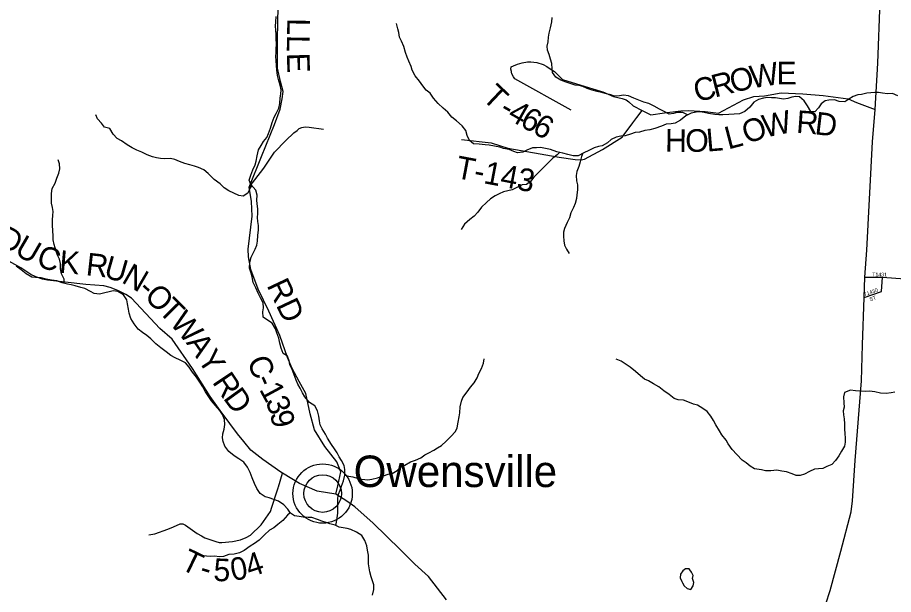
# Model space of a CAD drawing. Extents: x 1624196 to 2029251, y 146837 to 440034.
# Drawn here: x 1810588 to 1822196, y 309112 to 316754 of the extents above; entities that cross this region are included whole.
import ezdxf

# ---------------------------------------------------------------- set-up
doc = ezdxf.new("R2010")
doc.units = 0
for name, color, linetype in [('GM_X_County_Road', 7, 'Continuous'), ('GM_X_County_Road_Text', 7, 'Continuous'), ('GM_X_Minor_Lake', 7, 'Continuous'), ('GM_X_Minor_River', 7, 'Continuous'), ('GM_X_State_Route', 7, 'Continuous'), ('GM_X_Township_Road', 7, 'Continuous'), ('GM_X_Township_Road_Text', 7, 'Continuous'), ('GM_X_Township_Subdivision', 7, 'Continuous'), ('GM_X_Township_Subdivision_Text', 7, 'Continuous'), ('GM_X_Unincorporated', 7, 'Continuous'), ('GM_X_Unincorporated_Location', 7, 'Continuous'), ('GM_X_Unincorporated_Text', 7, 'Continuous')]:
    doc.layers.add(name, color=color, linetype=linetype)

msp = doc.modelspace()

# ---------------------------------------------------------------- linework, layer by layer
at = {"layer": 'GM_X_County_Road'}
for points in [[(1814805, 310443), (1814832, 310552), (1814874, 310737), (1814821, 310871), (1814660, 311073), (1814523, 311292), (1814465, 311503), (1814410, 311775), (1814320, 311933), (1814227, 312105), (1814166, 312251), (1814062, 312541), (1813920, 312863), (1813775, 313157), (1813678, 313417), (1813648, 313584), (1813643, 313684), (1813695, 314124), (1813689, 314317), (1813656, 314509), (1813822, 314915), (1813991, 315339), (1814069, 315542), (1814096, 315675), (1814107, 315774), (1814074, 315906), (1814032, 316084), (1814031, 316426), (1814036, 316725), (1814045, 317002)], [(1816274, 309042), (1816034, 309349), (1815853, 309516), (1815658, 309709), (1815299, 310057), (1815058, 310273), (1814950, 310348), (1814805, 310443), (1814557, 310479), (1814323, 310583), (1814097, 310719), (1814076, 310731), (1813839, 310898), (1813681, 311025), (1813587, 311140), (1813504, 311238), (1813400, 311377), (1813274, 311551), (1813139, 311736), (1812908, 312105), (1812639, 312492), (1812475, 312633), (1812099, 313037), (1812024, 313084), (1811919, 313138), (1811814, 313179), (1811733, 313198), (1811492, 313220), (1810987, 313277), (1810918, 313290), (1810832, 313319), (1810765, 313351), (1810631, 313440), (1810350, 313592)]]:
    msp.add_lwpolyline(points, dxfattribs=at)
at = {"layer": 'GM_X_Minor_Lake'}
for points in [[(1819499, 309439), (1819487, 309454), (1819441, 309451), (1819402, 309427), (1819372, 309383), (1819368, 309332), (1819391, 309284), (1819401, 309268)], [(1819401, 309268), (1819423, 309226), (1819463, 309192), (1819509, 309177), (1819542, 309227), (1819550, 309269), (1819534, 309322), (1819539, 309364), (1819521, 309410), (1819499, 309439)]]:
    msp.add_lwpolyline(points, dxfattribs=at)
at = {"layer": 'GM_X_Minor_River'}
for points in [[(1814010, 316238), (1814014, 316290), (1814016, 316340), (1814019, 316399), (1814017, 316471), (1814013, 316531), (1814010, 316587), (1814006, 316640), (1814009, 316696), (1814013, 316766)], [(1817283, 314972), (1817215, 314963), (1817165, 314979), (1817101, 315005), (1817028, 315020), (1816978, 315036), (1816910, 315051), (1816836, 315063), (1816786, 315068), (1816706, 315078), (1816631, 315081), (1816577, 315123), (1816546, 315191), (1816530, 315258), (1816480, 315318), (1816405, 315387), (1816345, 315433), (1816291, 315502), (1816229, 315555), (1816163, 315615), (1816101, 315684), (1816056, 315752), (1816004, 315793), (1815960, 315847), (1815914, 315910), (1815858, 315982), (1815819, 316055), (1815803, 316107), (1815773, 316175), (1815752, 316228), (1815730, 316290), (1815706, 316368), (1815675, 316441), (1815651, 316493), (1815641, 316554), (1815628, 316606), (1815610, 316676)], [(1819468, 315464), (1819406, 315497), (1819330, 315498), (1819279, 315482), (1819225, 315472), (1819147, 315513), (1819093, 315541), (1819023, 315582), (1818953, 315614), (1818889, 315631), (1818819, 315659), (1818755, 315684), (1818685, 315718), (1818617, 315725), (1818564, 315715), (1818500, 315712), (1818450, 315728), (1818392, 315744), (1818342, 315757), (1818268, 315775), (1818202, 315792), (1818136, 315814), (1818079, 315842), (1818029, 315853), (1817979, 315857), (1817911, 315878), (1817859, 315896), (1817787, 315923), (1817719, 315963), (1817679, 316024), (1817674, 316074), (1817666, 316144), (1817650, 316202), (1817631, 316265), (1817609, 316321), (1817607, 316375), (1817618, 316433), (1817626, 316495), (1817632, 316546), (1817651, 316618), (1817670, 316698), (1817674, 316754)], [(1814805, 310027), (1814814, 310072), (1814823, 310126), (1814833, 310190), (1814834, 310319), (1814832, 310387), (1814839, 310439), (1814865, 310493), (1814882, 310549), (1814906, 310617), (1814927, 310692), (1814927, 310766), (1814915, 310820), (1814882, 310887), (1814850, 310937), (1814822, 310989), (1814790, 311040), (1814747, 311098), (1814697, 311181), (1814667, 311237), (1814626, 311305), (1814600, 311360), (1814590, 311414), (1814581, 311474), (1814563, 311545), (1814527, 311611), (1814457, 311656), (1814395, 311728), (1814366, 311781), (1814332, 311845), (1814300, 311897), (1814281, 311952), (1814255, 312020), (1814227, 312091), (1814198, 312155), (1814188, 312205), (1814164, 312270), (1814106, 312302), (1814081, 312376), (1814065, 312439), (1814049, 312509), (1814024, 312579), (1814006, 312632), (1813960, 312706), (1813902, 312745), (1813842, 312785), (1813839, 312854), (1813849, 312908), (1813842, 312974), (1813808, 313040), (1813776, 313105), (1813745, 313173), (1813711, 313246), (1813697, 313318), (1813684, 313368), (1813660, 313435), (1813667, 313515), (1813685, 313579), (1813712, 313635), (1813736, 313685), (1813758, 313737), (1813769, 313791), (1813771, 313867), (1813782, 313944), (1813782, 313998), (1813772, 314052), (1813769, 314106), (1813771, 314160), (1813770, 314219), (1813762, 314285), (1813758, 314335), (1813763, 314403), (1813747, 314468), (1813681, 314542), (1813658, 314599), (1813678, 314667), (1813707, 314735), (1813735, 314801), (1813750, 314853), (1813764, 314923), (1813779, 315003), (1813815, 315057), (1813848, 315111), (1813890, 315165), (1813913, 315217), (1813939, 315289), (1813964, 315365), (1813990, 315434), (1814017, 315484), (1814049, 315554), (1814062, 315616), (1814070, 315688), (1814079, 315738), (1814081, 315796), (1814067, 315856), (1814044, 315935), (1814034, 315985), (1814022, 316063), (1814021, 316118), (1814013, 316186), (1814010, 316238)], [(1822254, 315715), (1822184, 315746), (1822117, 315744), (1822049, 315752), (1821999, 315759), (1821949, 315761), (1821895, 315755), (1821844, 315750), (1821772, 315734), (1821722, 315732), (1821661, 315709), (1821605, 315671), (1821551, 315639), (1821478, 315641), (1821414, 315664), (1821340, 315658), (1821290, 315649), (1821239, 315611), (1821201, 315559), (1821152, 315505), (1821102, 315511), (1821056, 315586), (1821013, 315652), (1820951, 315705), (1820901, 315707), (1820850, 315697), (1820796, 315682), (1820740, 315672), (1820686, 315680), (1820634, 315691), (1820581, 315691), (1820525, 315693), (1820475, 315686), (1820407, 315670), (1820344, 315632), (1820292, 315568), (1820225, 315508), (1820155, 315479), (1820086, 315473), (1820014, 315468), (1819936, 315464), (1819879, 315464), (1819827, 315469), (1819743, 315483), (1819685, 315496), (1819633, 315504), (1819579, 315500), (1819516, 315489), (1819446, 315453), (1819371, 315393), (1819301, 315356), (1819250, 315346), (1819182, 315340), (1819120, 315314), (1819035, 315283), (1818965, 315265), (1818899, 315256), (1818828, 315236), (1818774, 315232), (1818712, 315209), (1818641, 315187), (1818583, 315183), (1818519, 315170), (1818456, 315140), (1818404, 315094), (1818335, 315054), (1818285, 315047), (1818227, 315027), (1818160, 314991), (1818094, 314963), (1818017, 314922), (1817953, 314920), (1817881, 314939), (1817813, 314957), (1817733, 314976), (1817652, 315004), (1817586, 315019), (1817518, 315031), (1817466, 315029), (1817412, 315026), (1817339, 314996), (1817283, 314972)], [(1813694, 314528), (1813671, 314498), (1813638, 314428), (1813576, 314390), (1813522, 314397), (1813456, 314429), (1813388, 314460), (1813326, 314496), (1813272, 314551), (1813194, 314607), (1813112, 314688), (1813056, 314735), (1812984, 314769), (1812932, 314784), (1812870, 314802), (1812804, 314820), (1812732, 314845), (1812670, 314873), (1812614, 314888), (1812539, 314882), (1812483, 314887), (1812431, 314895), (1812377, 314907), (1812305, 314936), (1812233, 314972), (1812167, 314999), (1812109, 315029), (1812039, 315068), (1811967, 315120), (1811907, 315151), (1811853, 315209), (1811809, 315282), (1811741, 315300), (1811702, 315355), (1811646, 315413), (1811626, 315464)], [(1817771, 314967), (1817738, 314935), (1817682, 314890), (1817615, 314826), (1817544, 314756), (1817496, 314704), (1817431, 314640), (1817385, 314584), (1817332, 314544), (1817274, 314537), (1817214, 314507), (1817141, 314473), (1817029, 314446), (1816972, 314418), (1816918, 314394), (1816855, 314353), (1816801, 314303), (1816736, 314241), (1816688, 314175), (1816637, 314123), (1816581, 314079), (1816510, 314016), (1816467, 313946)], [(1818079, 314956), (1818061, 314911), (1818043, 314843), (1818024, 314779), (1817998, 314715), (1817991, 314661), (1817997, 314593), (1818007, 314540), (1818008, 314472), (1818000, 314406), (1817993, 314356), (1817979, 314290), (1817957, 314238), (1817918, 314168), (1817903, 314102), (1817873, 314038), (1817834, 313961), (1817822, 313911), (1817824, 313859), (1817825, 313795), (1817835, 313739), (1817863, 313688), (1817900, 313628)], [(1811207, 313234), (1811206, 313287), (1811169, 313359), (1811155, 313427), (1811156, 313498), (1811144, 313554), (1811118, 313608), (1811100, 313660), (1811071, 313747), (1811061, 313811), (1811062, 313861), (1811054, 313928), (1811050, 314004), (1811053, 314076), (1811057, 314130), (1811058, 314185), (1811052, 314237), (1811040, 314295), (1811039, 314345), (1811039, 314425), (1811046, 314490), (1811088, 314562), (1811107, 314624), (1811133, 314692), (1811148, 314750), (1811142, 314816), (1811128, 314868)], [(1815240, 309568), (1815237, 309634), (1815225, 309700), (1815218, 309755), (1815192, 309829), (1815150, 309894), (1815078, 309938), (1815006, 309975), (1814956, 309985), (1814904, 309997), (1814852, 310002), (1814796, 310032), (1814726, 310047), (1814676, 310065), (1814622, 310085), (1814562, 310104), (1814489, 310134), (1814437, 310133), (1814375, 310135), (1814319, 310143), (1814259, 310152), (1814205, 310188), (1814171, 310241), (1814115, 310301), (1814047, 310350), (1813921, 310393), (1813871, 310405), (1813801, 310451), (1813761, 310516), (1813726, 310584), (1813698, 310659), (1813670, 310729), (1813637, 310798), (1813587, 310864), (1813519, 310911), (1813457, 310949), (1813387, 311008), (1813333, 311076), (1813312, 311139), (1813302, 311189), (1813308, 311241), (1813327, 311303), (1813337, 311363), (1813330, 311430), (1813302, 311498), (1813268, 311548), (1813209, 311615), (1813157, 311678), (1813121, 311728), (1813077, 311796), (1813044, 311863), (1813014, 311913), (1812958, 311990), (1812908, 312058), (1812863, 312123), (1812813, 312179), (1812743, 312216), (1812677, 312246), (1812621, 312277), (1812557, 312325), (1812487, 312380), (1812421, 312432), (1812355, 312497), (1812299, 312542), (1812243, 312582), (1812188, 312627), (1812132, 312699), (1812088, 312768), (1812068, 312840), (1812059, 312892), (1812043, 312963), (1812037, 313013), (1811992, 313079), (1811916, 313124), (1811856, 313132), (1811803, 313122), (1811745, 313107), (1811675, 313089), (1811605, 313100), (1811555, 313126), (1811481, 313165), (1811426, 313179), (1811350, 313199), (1811298, 313212), (1811248, 313224), (1811180, 313241), (1811108, 313265), (1811038, 313276), (1810968, 313288), (1810901, 313304), (1810825, 313311), (1810775, 313315), (1810701, 313360), (1810637, 313410), (1810571, 313461)], [(1814927, 310692), (1814979, 310679), (1815029, 310669), (1815101, 310650), (1815151, 310638), (1815229, 310630), (1815284, 310641), (1815358, 310657), (1815436, 310683), (1815501, 310704), (1815551, 310716), (1815618, 310756), (1815668, 310798), (1815722, 310827), (1815797, 310867), (1815863, 310891), (1815932, 310920), (1815984, 310964), (1816037, 310990), (1816103, 311022), (1816155, 311054), (1816206, 311087), (1816270, 311143), (1816329, 311203), (1816392, 311271), (1816414, 311321), (1816425, 311393), (1816439, 311463), (1816451, 311517), (1816454, 311596), (1816473, 311672), (1816489, 311722), (1816544, 311796), (1816592, 311860), (1816641, 311916), (1816677, 311982), (1816702, 312040), (1816736, 312104), (1816761, 312176), (1816773, 312232)], [(1819413, 311686), (1819341, 311689), (1819291, 311709), (1819221, 311760), (1819153, 311808), (1819087, 311861), (1819017, 311901), (1818951, 311940), (1818897, 311966), (1818843, 312007), (1818779, 312067), (1818707, 312124), (1818638, 312166), (1818586, 312203), (1818522, 312231)], [(1822214, 311794), (1822164, 311782), (1822097, 311774), (1822025, 311777), (1821947, 311795), (1821879, 311806), (1821829, 311800), (1821760, 311803), (1821694, 311811), (1821626, 311819), (1821547, 311788), (1821533, 311732), (1821537, 311651), (1821540, 311595), (1821530, 311545), (1821535, 311493), (1821541, 311439), (1821547, 311372), (1821548, 311308), (1821552, 311238), (1821556, 311188), (1821557, 311131), (1821545, 311077), (1821508, 311009), (1821472, 310947), (1821429, 310885), (1821379, 310836), (1821312, 310806), (1821258, 310782), (1821204, 310776), (1821151, 310771), (1821081, 310739), (1821018, 310705), (1820960, 310688), (1820906, 310690), (1820852, 310712), (1820776, 310737), (1820718, 310747), (1820650, 310760), (1820571, 310750), (1820499, 310750), (1820445, 310761), (1820355, 310777), (1820295, 310810), (1820243, 310856), (1820191, 310893), (1820119, 310967), (1820057, 311032), (1820003, 311107), (1819980, 311157), (1819920, 311228), (1819888, 311280), (1819843, 311358), (1819811, 311417), (1819773, 311475), (1819725, 311538), (1819667, 311576), (1819599, 311619), (1819547, 311631), (1819469, 311666), (1819413, 311686)], [(1814201, 310194), (1814166, 310164), (1814102, 310092), (1814037, 310037), (1813983, 309997), (1813928, 309965), (1813862, 309903), (1813791, 309831), (1813726, 309786), (1813672, 309754), (1813593, 309694), (1813527, 309666), (1813457, 309645), (1813388, 309641), (1813316, 309617), (1813266, 309610), (1813197, 309620), (1813145, 309616), (1813091, 309621), (1813041, 309625)], [(1815290, 309104), (1815310, 309180), (1815309, 309238), (1815291, 309291), (1815273, 309345), (1815257, 309413), (1815246, 309467), (1815238, 309518), (1815240, 309568)]]:
    msp.add_lwpolyline(points, dxfattribs=at)
at = {"layer": 'GM_X_State_Route'}
for points in [[(1821786, 312418), (1821808, 313046), (1821818, 313313), (1821844, 313673), (1821917, 315106), (1821951, 315536), (1821988, 316151), (1822017, 316971), (1822006, 317116), (1821970, 317355), (1821890, 317813), (1821734, 318516), (1821651, 319041), (1821508, 319715), (1821469, 319826), (1821421, 319933), (1821421, 319933)], [(1820283, 307438), (1820641, 308041), (1820809, 308318), (1820847, 308393), (1820922, 308512), (1820957, 308555), (1821050, 308654), (1821099, 308700), (1821210, 308818), (1821256, 308894), (1821300, 308990), (1821358, 309167), (1821497, 309687), (1821633, 310207), (1821654, 310353), (1821690, 310885), (1821770, 311940), (1821786, 312418)]]:
    msp.add_lwpolyline(points, dxfattribs=at)
at = {"layer": 'GM_X_Township_Road'}
for points in [[(1817926, 315529), (1817178, 315943), (1817158, 315970), (1817140, 316008), (1817135, 316031), (1817132, 316041), (1817127, 316072), (1817131, 316102), (1817158, 316116), (1817212, 316137), (1817276, 316152), (1817347, 316165), (1817391, 316166), (1817469, 316157), (1817555, 316132), (1817601, 316103), (1817647, 316076), (1817702, 316037), (1817810, 315932), (1818054, 315860), (1818312, 315780)], [(1818312, 315780), (1818315, 315779), (1818344, 315770), (1818484, 315709), (1818599, 315682), (1818652, 315662), (1818690, 315635), (1818746, 315584), (1818866, 315522)], [(1818794, 315429), (1818866, 315522), (1818981, 315467), (1819159, 315493), (1819378, 315520), (1819483, 315523), (1819700, 315507), (1819877, 315489), (1820207, 315664), (1820347, 315706), (1820488, 315718), (1820707, 315758), (1820994, 315743), (1821265, 315722), (1821597, 315679), (1821704, 315630), (1821951, 315536)], [(1816472, 315139), (1816863, 315096), (1817085, 315022), (1817766, 314905), (1817979, 314873), (1818059, 314870), (1818100, 314876), (1818340, 315005), (1818602, 315170), (1818743, 315359), (1818780, 315411), (1818794, 315429)], [(1813656, 314509), (1813852, 314759), (1813994, 314971), (1814144, 315123), (1814249, 315225), (1814292, 315258), (1814319, 315282), (1814355, 315298), (1814399, 315304), (1814454, 315301), (1814644, 315276)], [(1814042, 310527), (1814042, 310529), (1814046, 310538), (1814097, 310719)], [(1813950, 310242), (1814042, 310527)], [(1812328, 309904), (1812405, 309915), (1812581, 309977), (1812655, 310010), (1812743, 310047), (1812760, 310049), (1812778, 310048), (1812812, 310031), (1812968, 309921), (1813027, 309888), (1813071, 309861), (1813214, 309812), (1813260, 309802), (1813295, 309799), (1813437, 309815), (1813542, 309838), (1813618, 309867), (1813674, 309900), (1813815, 310036), (1813940, 310212), (1813949, 310240), (1813950, 310242)]]:
    msp.add_lwpolyline(points, dxfattribs=at)
at = {"layer": 'GM_X_Township_Subdivision'}
for points in [[(1821808, 313046), (1822036, 313125), (1822049, 313314)], [(1821818, 313313), (1822049, 313314), (1822704, 313265)]]:
    msp.add_lwpolyline(points, dxfattribs=at)
at = {"layer": 'GM_X_Unincorporated'}
for radius in [393, 249]:
    msp.add_circle((1814631, 310449), radius, dxfattribs=at)
at = {"layer": 'GM_X_Unincorporated_Location'}
msp.add_line((1814631, 310449), (1814631, 310449), dxfattribs=at)

# ---------------------------------------------------------------- texts
at = {"layer": 'GM_X_County_Road_Text'}
for s, rotation, p in [('L', 269.0314, (1814163, 316747)), ('L', 269.0948, (1814159, 316523)), ('E', 271.7917, (1814156, 316283)), ('D', 333.6011, (1810301, 313743)), ('U', 329.8241, (1810533, 313628)), ('C', 341.4447, (1810822, 313468)), ('K', 355.1725, (1811132, 313374)), ('R', 353.6288, (1811485, 313342)), ('U', 344.1036, (1811717, 313317)), ('N', 329.829, (1811953, 313252)), ('RD', 295.2521, (1813885, 313208)), ('-', 316.6063, (1812166, 313131)), ('O', 314.9202, (1812254, 313048)), ('T', 314.6242, (1812440, 312861)), ('W', 310.3663, (1812594, 312706)), ('A', 304.6903, (1812814, 312447)), ('Y', 303.0445, (1812963, 312232)), ('C', 290.7794, (1813627, 312211)), ('R', 303.8637, (1813161, 311926)), ('1', 298.4114, (1813785, 311830)), ('-', 295.0829, (1813724, 311958)), ('D', 305.8797, (1813305, 311712)), ('3', 290.6291, (1813868, 311677)), ('9', 283.2688, (1813930, 311514))]:
    msp.add_text(s, height=300, rotation=rotation, dxfattribs=at).set_placement(p)
at = {"layer": 'GM_X_Township_Road_Text'}
for s, rotation, p in [('O', 13.5494, (1820065, 315753)), ('W', 8.8888, (1820315, 315814)), ('E', 0.3986, (1820647, 315867)), ('C', 14.5417, (1819589, 315630)), ('R', 14.5304, (1819828, 315692)), ('T', 316.6002, (1816732, 315680)), ('-', 330.0892, (1816957, 315479)), ('4', 330.4053, (1817065, 315417)), ('6', 331.215, (1817230, 315324)), ('W', 11.6279, (1820490, 315162)), ('R', 355.8084, (1820901, 315227)), ('6', 331.4411, (1817393, 315234)), ('O', 20.6856, (1820255, 315073)), ('D', 353.1425, (1821143, 315209)), ('H', 359.3407, (1819167, 314977)), ('O', 0.4374, (1819437, 314974)), ('L', 4.8744, (1819726, 314977)), ('L', 14.6684, (1820005, 315005)), ('T-143', 349.2982, (1816380, 314631)), ('T', 334.2572, (1812731, 309457)), ('5', 357.3367, (1813179, 309293)), ('0', 10.3812, (1813437, 309289)), ('4', 18.833, (1813666, 309335)), ('-', 343.8706, (1812985, 309339))]:
    msp.add_text(s, height=300, rotation=rotation, dxfattribs=at).set_placement(p)
at = {"layer": 'GM_X_Township_Subdivision_Text'}
for s, rotation, p in [('T1431', 0, (1821914, 313325)), ('T1430', 19.4357, (1821810, 313060)), ('ST', 21.8039, (1821890, 312994))]:
    msp.add_text(s, height=50, rotation=rotation, dxfattribs=at).set_placement(p)
at = {"layer": 'GM_X_Unincorporated_Text'}
msp.add_text('Owensville', height=417, rotation=0, dxfattribs=at).set_placement((1815042, 310535))

doc.saveas('drawing.dxf')
